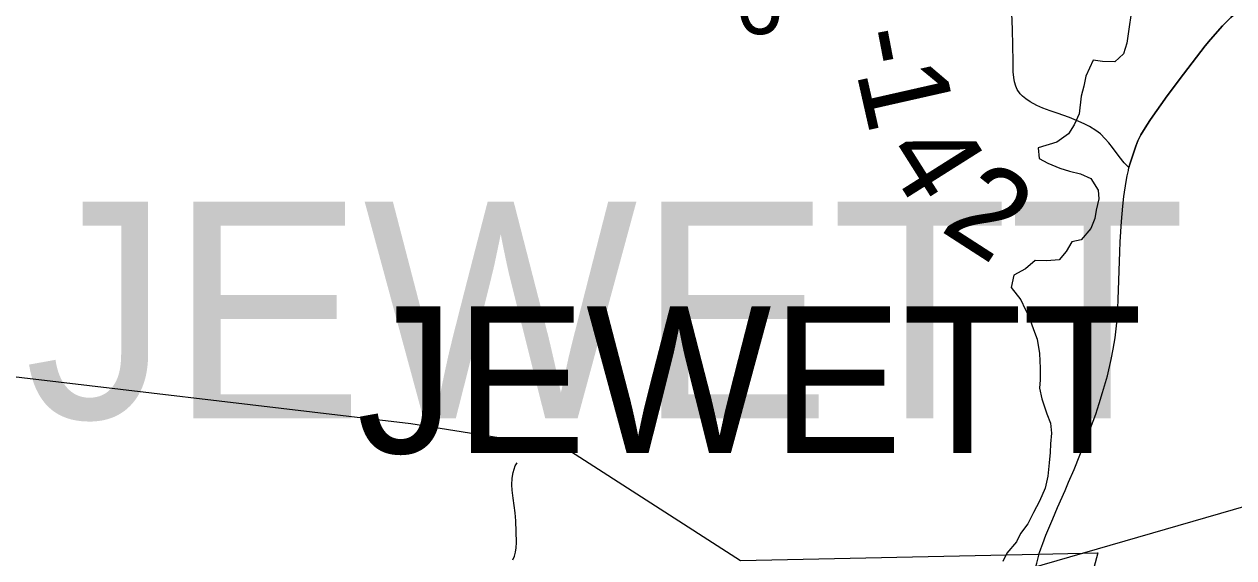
# Model space of a CAD drawing. Extents: x 0 to 34, y 0 to 22.
# Drawn here: x 14.532 to 15.312, y 18.07 to 18.414 of the extents above; entities that cross this region are included whole.
import ezdxf

# ---------------------------------------------------------------- set-up
doc = ezdxf.new("R2010")
doc.units = 0
for name, color, linetype in [('GM_X_City_Street', 7, 'Continuous'), ('GM_X_Corporation', 7, 'Continuous'), ('GM_X_Corporation_Text', 7, 'Continuous'), ('GM_X_Minor_River', 7, 'Continuous'), ('GM_X_Section_Text', 7, 'Continuous'), ('GM_X_State_Route', 7, 'Continuous'), ('GM_X_Township_Road', 7, 'Continuous'), ('GM_X_Township_Road_Text', 7, 'Continuous'), ('SH_Text', 7, 'Continuous')]:
    doc.layers.add(name, color=color, linetype=linetype)

msp = doc.modelspace()

# ---------------------------------------------------------------- linework, layer by layer
at = {"layer": 'GM_X_City_Street'}
msp.add_lwpolyline([(14.84695, 18.06868), (14.84809, 18.07102), (14.84886, 18.0737), (14.84924, 18.07656), (14.84932, 18.07989), (14.84907, 18.09396), (14.84852, 18.09903), (14.84784, 18.10378), (14.84719, 18.10846), (14.84652, 18.11371), (14.8464, 18.11719), (14.84652, 18.12142), (14.84719, 18.12505), (14.8478, 18.12732), (14.84863, 18.12937), (14.8498, 18.1313)], dxfattribs=at)
at = {"layer": 'GM_X_Corporation'}
msp.add_lwpolyline([(14.12416, 17.75411), (14.12384, 17.99777), (14.12545, 18.21705), (14.2457, 18.21434), (14.49034, 18.19103), (14.78118, 18.15667), (14.88115, 18.1407), (14.99378, 18.06821), (15.18555, 18.07245), (15.22414, 18.0733), (15.17106, 17.87356), (15.20251, 17.8656), (15.18408, 17.73958), (14.79859, 17.79075), (14.74846, 17.79396), (14.75535, 17.61323), (14.58889, 17.63142), (14.58748, 17.70162), (14.28481, 17.77174), (14.28379, 17.80545), (14.2579, 17.80636), (14.24004, 17.80235), (14.21513, 17.79424), (14.20893, 17.79132)], close=True, dxfattribs=at)
at = {"layer": 'GM_X_Minor_River'}
msp.add_lwpolyline([(15.24539, 18.41994), (15.24444, 18.4127), (15.24282, 18.40202), (15.24072, 18.39513), (15.23516, 18.39005), (15.22719, 18.39023), (15.22109, 18.39122), (15.21642, 18.38085), (15.21507, 18.37435), (15.21335, 18.36785), (15.21212, 18.35642), (15.20888, 18.3495), (15.20524, 18.34371), (15.19779, 18.33821), (15.18575, 18.33449), (15.1863, 18.32766), (15.19206, 18.32477), (15.19974, 18.32154), (15.20586, 18.31942), (15.21311, 18.3177), (15.21964, 18.31482), (15.22438, 18.30734), (15.22491, 18.30166), (15.2232, 18.29439), (15.22219, 18.28905), (15.21971, 18.28253), (15.21344, 18.27515), (15.20741, 18.27386), (15.20377, 18.26769), (15.19936, 18.26226), (15.19141, 18.26169), (15.18381, 18.26187), (15.1775, 18.2564), (15.17002, 18.25241), (15.16833, 18.24439), (15.1746, 18.23657), (15.17741, 18.23056), (15.17982, 18.2253), (15.18268, 18.21739), (15.18512, 18.211), (15.18649, 18.20192), (15.18711, 18.19243), (15.18693, 18.18483), (15.18668, 18.17951), (15.188, 18.1727), (15.19128, 18.1629), (15.19371, 18.15689), (15.19426, 18.15044), (15.19368, 18.14359), (15.19344, 18.13789), (15.19285, 18.13141), (15.19194, 18.12265), (15.19024, 18.11501), (15.18666, 18.10656), (15.18267, 18.09924), (15.17907, 18.09193), (15.17429, 18.08574), (15.17178, 18.08035), (15.16552, 18.07298), (15.163, 18.0676)], dxfattribs=at)
at = {"layer": 'GM_X_State_Route'}
msp.add_line((15.18748, 18.07572), (15.18809, 18.07752), dxfattribs=at)
for points in [[(15.24428, 18.32192), (15.24488, 18.32399), (15.24866, 18.33563), (15.25005, 18.33913), (15.25199, 18.34286), (15.25573, 18.34916), (15.25817, 18.35288), (15.26898, 18.36814), (15.27952, 18.38205), (15.2935, 18.40039), (15.29684, 18.40455), (15.30451, 18.41327), (15.30686, 18.41562), (15.30993, 18.41869), (15.31166, 18.42015)], [(15.19814, 18.10249), (15.20304, 18.11355), (15.20528, 18.11878), (15.20884, 18.127), (15.21947, 18.15371), (15.22284, 18.16278), (15.22507, 18.16952), (15.22723, 18.17672), (15.23036, 18.18743), (15.23277, 18.19794), (15.23417, 18.20466), (15.23529, 18.21205), (15.23624, 18.21972), (15.23688, 18.2256), (15.23728, 18.23672), (15.23834, 18.2675), (15.23862, 18.27401), (15.23938, 18.28711), (15.2403, 18.29703), (15.24097, 18.30322), (15.2424, 18.31276), (15.24301, 18.3164), (15.24386, 18.31993), (15.24428, 18.32192)], [(15.18809, 18.07752), (15.18871, 18.07931), (15.19072, 18.08471), (15.19512, 18.09526), (15.19814, 18.10249)], [(15.13907, 17.89412), (15.14674, 17.92275), (15.15137, 17.94005), (15.15632, 17.95933), (15.16226, 17.98091), (15.16654, 17.99713), (15.16909, 18.0072), (15.17413, 18.02581), (15.17659, 18.03575), (15.18244, 18.05795), (15.18484, 18.06666), (15.18664, 18.07337), (15.18748, 18.07572)]]:
    msp.add_lwpolyline(points, dxfattribs=at)
at = {"layer": 'GM_X_Township_Road'}
for points in [[(15.24428, 18.32192), (15.24123, 18.32486), (15.23798, 18.32893), (15.23367, 18.33469), (15.23129, 18.3377), (15.22894, 18.34048), (15.22588, 18.34354), (15.22293, 18.34581), (15.21879, 18.34839), (15.21544, 18.35011), (15.21204, 18.35167), (15.20602, 18.35421), (15.19798, 18.35689), (15.19351, 18.35845), (15.18877, 18.36015), (15.1849, 18.36198), (15.18056, 18.36432), (15.17767, 18.36619), (15.17561, 18.3679), (15.17418, 18.36946), (15.17225, 18.37228), (15.17134, 18.37445), (15.17052, 18.37713), (15.16994, 18.37995), (15.16971, 18.38354), (15.1696, 18.39025), (15.16913, 18.411), (15.16852, 18.42659)], [(15.31166, 18.42015), (15.30993, 18.41869), (15.30686, 18.41562), (15.30451, 18.41327), (15.29684, 18.40455), (15.2935, 18.40039), (15.27952, 18.38205), (15.26898, 18.36814), (15.25817, 18.35288), (15.25573, 18.34916), (15.25199, 18.34286), (15.25005, 18.33913), (15.24866, 18.33563), (15.24488, 18.32399), (15.24428, 18.32192)]]:
    msp.add_lwpolyline(points, dxfattribs=at)
at = {"layer": 'SH_Text'}
msp.add_line((15.49839, 18.1549), (13.96758, 17.71321), dxfattribs=at)

# ---------------------------------------------------------------- texts
at = {"layer": 'GM_X_Corporation_Text'}
msp.add_text('JEWETT', height=0.094697, rotation=0.00001, dxfattribs=at).set_placement((14.74643, 18.13758))
at = {"layer": 'GM_X_Section_Text'}
msp.add_text('6', height=0.04186, rotation=0.00001, dxfattribs=at).set_placement((14.99023, 18.40794))
at = {"layer": 'GM_X_Township_Road_Text'}
for s, rotation, p in [('-', 280.82586, (15.06347, 18.40872)), ('1', 282.75242, (15.06828, 18.38376)), ('4', 302.26969, (15.08404, 18.33023)), ('2', 327.16056, (15.12151, 18.28166))]:
    msp.add_text(s, height=0.05682, rotation=rotation, dxfattribs=at).set_placement(p)
at = {"layer": 'SH_Text'}
msp.add_text('JEWETT', height=0.14, dxfattribs=at).set_placement((14.53219, 18.15992))

doc.saveas('drawing.dxf')
